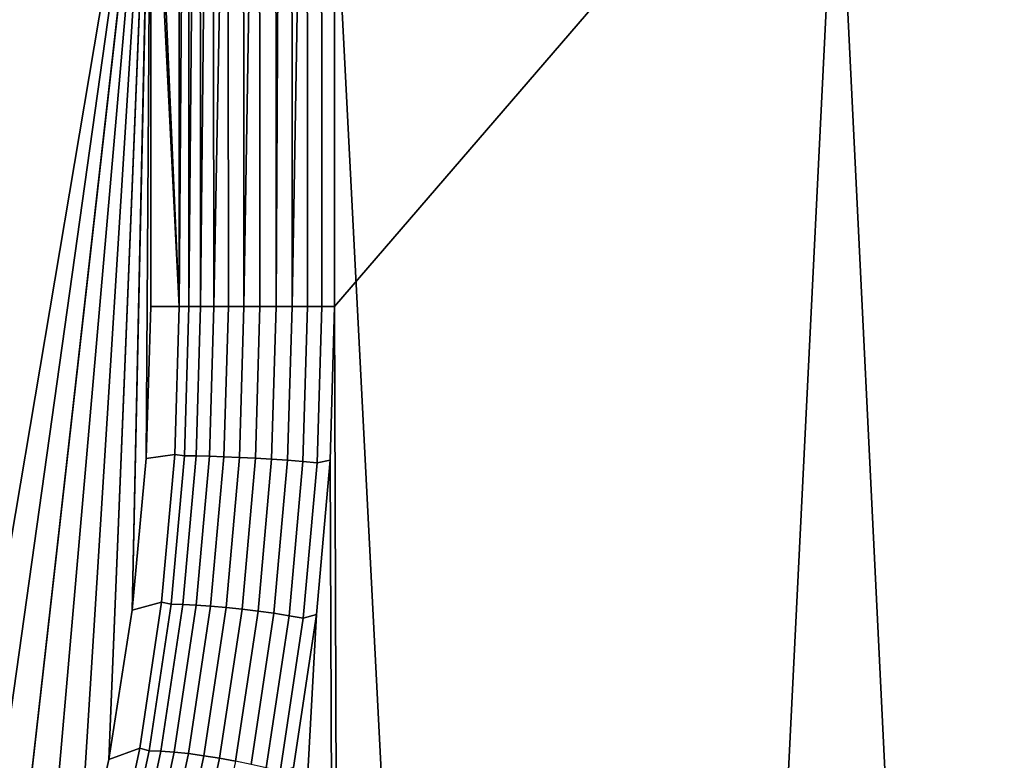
# Model space of a CAD drawing. Header units: metres. Extents: x -240 to 45, y -77 to 27.
# Tile 693 of 1056: x 32.27 to 33.7, y -63.61 to -62.53. Entities that reach past the tile are written whole.
import ezdxf

# ---------------------------------------------------------------- set-up
doc = ezdxf.new("R2010")
doc.units = ezdxf.units.M
doc.layers.add('solid_102011X2', color=7, linetype='CONTINUOUS')

msp = doc.modelspace()

# ---------------------------------------------------------------- linework, layer by layer
at = {"layer": 'solid_102011X2'}
for points in [[(31.830662, -61.950001, 86.167152), (32.464024, -62.066959, 86.695229), (32.03643, -64.60083, 86.333824), (31.926842, -64.773125, 86.244484)], [(32.464024, -62.066959, 86.695229), (32.134193, -64.418022, 86.414635), (32.03643, -64.60083, 86.333824)], [(32.464024, -62.066959, 86.695229), (32.21981, -64.225693, 86.486282), (32.134193, -64.418022, 86.414635)], [(32.461357, -62.091, 86.692909), (32.21981, -64.225693, 86.486282), (32.464024, -62.066959, 86.695229)], [(32.461357, -62.091, 86.692909), (32.29277, -64.025414, 86.547989), (32.21981, -64.225693, 86.486282)], [(32.461357, -62.091, 86.692909), (32.352833, -63.818382, 86.599243), (32.29277, -64.025414, 86.547989)], [(32.461357, -62.091, 86.692909), (32.39978, -63.605862, 86.639595), (32.352833, -63.818382, 86.599243)], [(32.460606, -62.112465, 86.692253), (32.39978, -63.605862, 86.639595), (32.461357, -62.091, 86.692909)], [(31.153727, -62.099998, 117.853943), (31.930771, -75.997673, 117.26767), (32.696285, -75.997673, 116.628571), (31.950209, -62.099998, 117.252228)], [(31.950209, -62.099998, 117.252228), (32.696285, -75.997673, 116.628571), (33.428997, -75.997673, 115.95211), (32.715675, -62.099998, 116.611526)], [(32.465126, -62.117229, 86.684669), (32.469898, -62.099998, 86.677322), (32.501431, -62.099998, 86.628769), (32.501431, -62.950001, 86.628769)], [(32.508045, -62.099998, 86.619392), (32.501431, -62.950001, 86.628769), (32.501431, -62.099998, 86.628769)], [(32.515522, -62.950001, 86.610359), (32.501431, -62.950001, 86.628769), (32.508045, -62.099998, 86.619392), (32.515354, -62.099998, 86.61055)], [(32.515522, -62.950001, 86.610359), (32.515354, -62.099998, 86.61055), (32.523296, -62.099998, 86.60231)], [(32.532467, -62.950001, 86.594193), (32.515522, -62.950001, 86.610359), (32.523296, -62.099998, 86.60231), (32.531868, -62.099998, 86.594681)], [(32.532467, -62.950001, 86.594193), (32.531868, -62.099998, 86.594681), (32.541054, -62.099998, 86.587692)], [(32.55172, -62.950001, 86.580856), (32.532467, -62.950001, 86.594193), (32.541054, -62.099998, 86.587692), (32.550808, -62.099998, 86.58139)], [(32.55172, -62.950001, 86.580856), (32.550808, -62.099998, 86.58139), (32.567684, -62.099998, 86.572792)], [(32.572811, -62.950001, 86.570686), (32.55172, -62.950001, 86.580856), (32.567684, -62.099998, 86.572792), (32.571854, -62.099998, 86.57106)], [(32.59523, -62.950001, 86.563919), (32.572811, -62.950001, 86.570686), (32.571854, -62.099998, 86.57106), (32.59446, -62.099998, 86.564087)], [(32.59523, -62.950001, 86.563919), (32.59446, -62.099998, 86.564087), (32.609119, -62.099998, 86.561562)], [(32.618431, -62.950001, 86.560722), (32.59523, -62.950001, 86.563919), (32.609119, -62.099998, 86.561562), (32.617886, -62.099998, 86.560753)], [(32.641846, -62.950001, 86.56118), (32.618431, -62.950001, 86.560722), (32.617886, -62.099998, 86.560753), (32.641441, -62.099998, 86.561142)], [(32.641846, -62.950001, 86.56118), (32.641441, -62.099998, 86.561142), (32.646172, -62.099998, 86.561661)], [(32.664906, -62.950001, 86.565269), (32.641846, -62.950001, 86.56118), (32.646172, -62.099998, 86.561661), (32.664593, -62.099998, 86.565193)], [(32.664906, -62.950001, 86.565269), (32.664593, -62.099998, 86.565193), (32.679726, -62.099998, 86.569946)], [(32.687042, -62.950001, 86.572906), (32.664906, -62.950001, 86.565269), (32.679726, -62.099998, 86.569946), (32.686813, -62.099998, 86.572807)], [(32.707726, -62.950001, 86.583893), (32.687042, -62.950001, 86.572906), (32.686813, -62.099998, 86.572807), (32.707584, -62.099998, 86.583801)], [(32.707584, -62.099998, 86.583801), (32.726429, -62.099998, 86.597946), (32.726429, -62.950001, 86.597946), (32.707726, -62.950001, 86.583893)], [(32.715675, -62.099998, 116.611526), (33.428997, -75.997673, 115.95211), (34.127075, -75.997673, 115.239967), (33.448223, -62.099998, 115.933426)], [(32.726429, -62.950001, 86.597946), (33.458488, -62.099998, 87.276573), (32.771065, -75.997673, 86.637421)], [(32.726429, -62.950001, 86.597946), (32.726429, -62.099998, 86.597946), (33.458488, -62.099998, 87.276573)], [(34.155777, -62.099998, 87.990883), (33.500389, -75.997673, 87.317528), (32.771065, -75.997673, 86.637421), (33.458488, -62.099998, 87.276573)], [(33.448223, -62.099998, 115.933426), (34.127075, -75.997673, 115.239967), (34.788788, -75.997673, 114.493912), (34.146023, -62.099998, 115.21962)], [(34.816559, -62.099998, 88.73909), (34.194908, -75.997673, 88.033142), (33.500389, -75.997673, 87.317528), (34.155777, -62.099998, 87.990883)], [(32.460606, -62.112465, 86.692253), (32.433384, -63.389576, 86.668633), (32.39978, -63.605862, 86.639595)], [(32.460606, -62.112465, 86.692253), (32.46035, -62.134449, 86.692032), (32.433384, -63.389576, 86.668633)], [(32.46035, -62.134449, 86.692032), (32.465126, -62.117229, 86.684669), (32.501431, -62.950001, 86.628769)], [(32.433384, -63.389576, 86.668633), (32.46035, -62.134449, 86.692032), (32.453609, -63.170345, 86.686172)], [(32.453609, -63.170345, 86.686172), (32.46035, -62.134449, 86.692032), (32.46035, -62.950001, 86.692032)], [(32.46035, -62.134449, 86.692032), (32.501431, -62.950001, 86.628769), (32.46035, -62.950001, 86.692032)], [(32.453609, -63.170345, 86.686172), (32.46035, -62.950001, 86.692032), (32.501431, -62.950001, 86.628769), (32.495113, -63.164585, 86.6231)], [(32.515522, -62.950001, 86.610359), (32.50909, -63.166183, 86.604591), (32.495113, -63.164585, 86.6231), (32.501431, -62.950001, 86.628769)], [(32.50909, -63.166183, 86.604591), (32.515522, -62.950001, 86.610359), (32.532467, -62.950001, 86.594193), (32.526039, -63.166344, 86.588432)], [(32.526039, -63.166344, 86.588432), (32.532467, -62.950001, 86.594193), (32.55172, -62.950001, 86.580856), (32.545284, -63.166794, 86.575089)], [(32.545284, -63.166794, 86.575089), (32.55172, -62.950001, 86.580856), (32.572811, -62.950001, 86.570686), (32.56636, -63.167519, 86.564911)], [(32.56636, -63.167519, 86.564911), (32.572811, -62.950001, 86.570686), (32.59523, -62.950001, 86.563919), (32.588757, -63.168499, 86.558128)], [(32.588757, -63.168499, 86.558128), (32.59523, -62.950001, 86.563919), (32.618431, -62.950001, 86.560722), (32.611923, -63.169716, 86.554909)], [(32.611923, -63.169716, 86.554909), (32.618431, -62.950001, 86.560722), (32.641846, -62.950001, 86.56118), (32.635296, -63.171139, 86.555344)], [(32.635296, -63.171139, 86.555344), (32.641846, -62.950001, 86.56118), (32.664906, -62.950001, 86.565269), (32.658306, -63.172729, 86.559402)], [(32.658306, -63.172729, 86.559402), (32.664906, -62.950001, 86.565269), (32.687042, -62.950001, 86.572906), (32.680389, -63.174454, 86.567009)], [(32.680389, -63.174454, 86.567009), (32.687042, -62.950001, 86.572906), (32.707726, -62.950001, 86.583893), (32.701012, -63.176266, 86.577957)], [(32.701012, -63.176266, 86.577957), (32.707726, -62.950001, 86.583893), (32.726429, -62.950001, 86.597946), (32.71986, -63.172737, 86.592155)], [(32.71986, -63.172737, 86.592155), (32.726429, -62.950001, 86.597946), (32.771065, -75.997673, 86.637421)], [(32.700062, -63.395874, 86.574745), (32.71986, -63.172737, 86.592155), (32.771065, -75.997673, 86.637421), (32.008743, -75.997673, 85.994507)], [(32.495113, -63.164585, 86.6231), (32.476135, -63.378143, 86.606155), (32.433384, -63.389576, 86.668633), (32.453609, -63.170345, 86.686172)], [(32.489887, -63.381107, 86.58744), (32.476135, -63.378143, 86.606155), (32.495113, -63.164585, 86.6231), (32.50909, -63.166183, 86.604591)], [(32.489887, -63.381107, 86.58744), (32.50909, -63.166183, 86.604591), (32.526039, -63.166344, 86.588432), (32.50684, -63.381443, 86.571281)], [(32.50684, -63.381443, 86.571281), (32.526039, -63.166344, 86.588432), (32.545284, -63.166794, 86.575089), (32.526066, -63.382347, 86.557938)], [(32.526066, -63.382347, 86.557938), (32.545284, -63.166794, 86.575089), (32.56636, -63.167519, 86.564911), (32.547092, -63.383801, 86.547722)], [(32.547092, -63.383801, 86.547722), (32.56636, -63.167519, 86.564911), (32.588757, -63.168499, 86.558128), (32.569408, -63.385769, 86.540894)], [(32.569408, -63.385769, 86.540894), (32.588757, -63.168499, 86.558128), (32.611923, -63.169716, 86.554909), (32.592468, -63.388199, 86.537613)], [(32.592468, -63.388199, 86.537613), (32.611923, -63.169716, 86.554909), (32.635296, -63.171139, 86.555344), (32.615711, -63.391041, 86.537964)], [(32.615711, -63.391041, 86.537964), (32.635296, -63.171139, 86.555344), (32.658306, -63.172729, 86.559402), (32.638577, -63.394218, 86.541931)], [(32.638577, -63.394218, 86.541931), (32.658306, -63.172729, 86.559402), (32.680389, -63.174454, 86.567009), (32.660496, -63.397655, 86.549423)], [(32.660496, -63.397655, 86.549423), (32.680389, -63.174454, 86.567009), (32.701012, -63.176266, 86.577957), (32.680943, -63.401268, 86.560265)], [(32.680943, -63.401268, 86.560265), (32.701012, -63.176266, 86.577957), (32.71986, -63.172737, 86.592155), (32.700062, -63.395874, 86.574745)], [(32.476135, -63.378143, 86.606155), (32.444546, -63.589306, 86.578026), (32.39978, -63.605862, 86.639595), (32.433384, -63.389576, 86.668633)], [(32.457962, -63.593262, 86.559006), (32.444546, -63.589306, 86.578026), (32.476135, -63.378143, 86.606155), (32.489887, -63.381107, 86.58744)], [(32.457962, -63.593262, 86.559006), (32.489887, -63.381107, 86.58744), (32.50684, -63.381443, 86.571281), (32.474922, -63.593784, 86.54287)], [(32.474922, -63.593784, 86.54287), (32.50684, -63.381443, 86.571281), (32.526066, -63.382347, 86.557938), (32.494106, -63.595158, 86.529503)], [(32.494106, -63.595158, 86.529503), (32.526066, -63.382347, 86.557938), (32.547092, -63.383801, 86.547722), (32.515041, -63.597347, 86.519241)], [(32.515041, -63.597347, 86.519241), (32.547092, -63.383801, 86.547722), (32.569408, -63.385769, 86.540894), (32.537224, -63.600304, 86.512329)], [(32.537224, -63.600304, 86.512329), (32.569408, -63.385769, 86.540894), (32.592468, -63.388199, 86.537613), (32.560108, -63.603951, 86.508942)], [(32.560108, -63.603951, 86.508942), (32.592468, -63.388199, 86.537613), (32.615711, -63.391041, 86.537964), (32.583141, -63.6082, 86.509155)], [(32.583141, -63.6082, 86.509155), (32.615711, -63.391041, 86.537964), (32.638577, -63.394218, 86.541931), (32.605755, -63.612949, 86.512962)], [(32.666836, -63.617596, 86.545616), (32.700062, -63.395874, 86.574745), (32.008743, -75.997673, 85.994507)], [(32.605755, -63.612949, 86.512962), (32.638577, -63.394218, 86.541931), (32.660496, -63.397655, 86.549423), (32.627403, -63.618084, 86.520287)], [(32.627403, -63.618084, 86.520287), (32.660496, -63.397655, 86.549423), (32.680943, -63.401268, 86.560265), (32.647552, -63.623478, 86.53093)], [(32.647552, -63.623478, 86.53093), (32.680943, -63.401268, 86.560265), (32.700062, -63.395874, 86.574745), (32.666836, -63.617596, 86.545616)], [(32.444546, -63.589306, 86.578026), (32.400421, -63.796799, 86.538971), (32.352833, -63.818382, 86.599243), (32.39978, -63.605862, 86.639595)], [(32.413471, -63.801323, 86.51963), (32.400421, -63.796799, 86.538971), (32.444546, -63.589306, 86.578026), (32.457962, -63.593262, 86.559006)], [(32.413471, -63.801323, 86.51963), (32.457962, -63.593262, 86.559006), (32.474922, -63.593784, 86.54287), (32.430439, -63.802055, 86.503502)], [(32.430439, -63.802055, 86.503502), (32.474922, -63.593784, 86.54287), (32.494106, -63.595158, 86.529503), (32.449558, -63.803913, 86.490105)], [(32.449558, -63.803913, 86.490105), (32.494106, -63.595158, 86.529503), (32.515041, -63.597347, 86.519241), (32.470367, -63.80685, 86.479767)], [(32.470367, -63.80685, 86.479767), (32.515041, -63.597347, 86.519241), (32.537224, -63.600304, 86.512329), (32.492359, -63.810795, 86.47274)], [(32.492359, -63.810795, 86.47274), (32.537224, -63.600304, 86.512329), (32.560108, -63.603951, 86.508942), (32.514996, -63.815651, 86.4692)], [(32.514996, -63.815651, 86.4692), (32.560108, -63.603951, 86.508942), (32.583141, -63.6082, 86.509155), (32.537724, -63.821301, 86.469223)]]:
    msp.add_3dface(points, dxfattribs=at)

doc.saveas('drawing.dxf')
